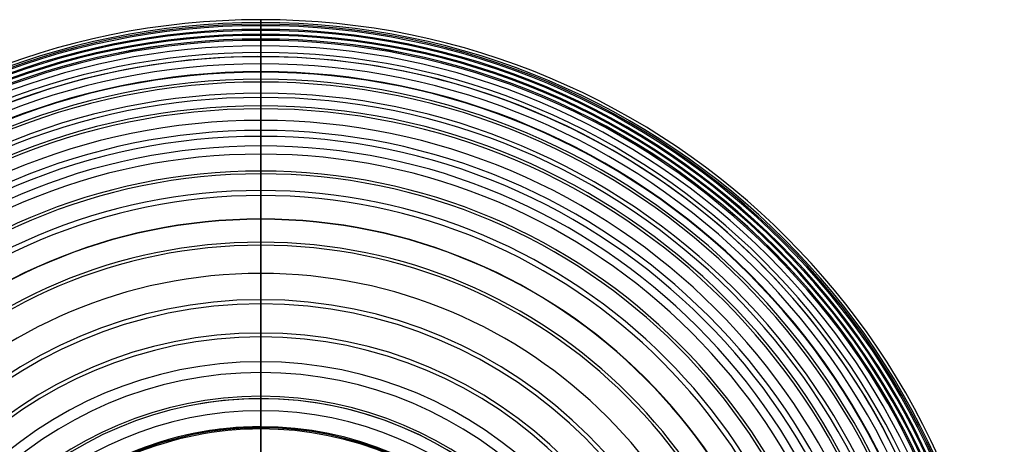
# Model space of a CAD drawing. Header units: millimetres. Extents: x -100 to 100, y 31 to 290.
# Tile 656 of 656: x -33 to 100, y 230 to 287. Entities that reach past the tile are written whole.
import ezdxf

# ---------------------------------------------------------------- set-up
doc = ezdxf.new("R2010")
doc.units = ezdxf.units.MM
doc.header["$MEASUREMENT"] = 0
doc.layers.add('Default', color=7, linetype='Continuous', true_color=0x000000)
doc.layers.add('Opal Glass Shade', color=7, linetype='Continuous', true_color=0x000000)

# ---------------------------------------------------------------- blocks, each defined once
blk = doc.blocks.new('5_5_2')
at = {"layer": 'Default', "extrusion": (-2.50739e-15, 1, 1.00295e-14)}
blk.add_arc((-1343.27, 0, 1453.83), 45.34, 180, 0, dxfattribs=at)
at = {"layer": 'Default', "extrusion": (0, 1, 0)}
for centre, radius, end in [((-1343.27, 0, 1453.83), 45.34, 0), ((-1343.27, 0, 1451.55), 49.45, 0), ((-1343.27, 0, 1450.24), 54.1, 0), ((-1343.27, 0, 1450.24), 49.11, 0), ((-1343.27, 0, 1450.89), 47.48, 0), ((-1343.27, 0, 1448.69), 52.64, 360), ((-1343.27, 0, 1447.51), 57.98, 0), ((-1343.27, 0, 1446.27), 57.45, 360), ((-1343.27, 0, 1443.63), 61.9, 0), ((-1343.27, 0, 1442.46), 66.02, 0), ((-1343.27, 0, 1440.8), 66.02, 360), ((-1343.27, 0, 1437.78), 69.82, 0), ((-1343.27, 0, 1436.41), 73.36, 0), ((-1343.27, 0, 1434.59), 73.32, 0), ((-1343.27, 0, 1433.49), 77.2, 0), ((-1343.27, 0, 1433.49), 77.2, 0), ((-1343.27, 0, 1431.24), 76.52, 0), ((-1343.27, 0, 1429.43), 79.83, 360), ((-1343.27, 0, 1427.75), 79.45, 0), ((-1343.27, 0, 1424.12), 82.11, 0), ((-1343.27, 0, 1421.67), 85.31, 0), ((-1343.27, 0, 1420.38), 84.51, 360), ((-1343.27, 0, 1416.53), 86.67, 0), ((-1343.27, 0, 1413.32), 89.76, 0), ((-1343.27, 0, 1412.6), 88.61, 0), ((-1343.27, 0, 1409.3), 92.21, 360), ((-1343.27, 0, 1408.58), 90.33, 0), ((-1343.27, 0, 1404.59), 93.23, 0), ((-1343.27, 0, 1404.5), 91.84, 0), ((-1343.27, 0, 1400.38), 93.16, 360), ((-1343.27, 0, 1400.4), 95.26, 318.9206), ((-1343.27, 0, 1395.66), 95.82, 360), ((-1343.27, 0, 1396.22), 94.29, 0), ((-1343.27, 0, 1392.04), 95.26, 0), ((-1343.27, 0, 1391.35), 97.46, 0), ((-1343.27, 0, 1391.35), 97.46, 360), ((-1343.27, 0, 1386.64), 97.64, 0), ((-1343.27, 0, 1383.68), 96.73, 0), ((-1343.27, 0, 1382.27), 98.95, 0), ((-1343.27, 0, 1377.62), 98.8, 360), ((-1343.27, 0, 1375.42), 97.65, 0), ((-1343.27, 0, 1368.64), 99.44, 0), ((-1343.27, 0, 1367.38), 98.14, 0), ((-1343.27, 0, 1364.18), 100.25, 360), ((-1343.27, 0, 1359.68), 99.63, 0), ((-1343.27, 0, 1359.68), 98.28, 0), ((-1343.27, 0, 1351.98), 98.14, 0), ((-1343.27, 0, 1350.72), 99.44, 0), ((-1343.27, 0, 1346.16), 99.85, 0), ((-1343.27, 0, 1343.94), 97.65, 0), ((-1343.27, 0, 1341.74), 98.8, 360), ((-1343.27, 0, 1337.1), 98.95, 0), ((-1343.27, 0, 1337.1), 98.95, 360), ((-1343.27, 0, 1335.69), 96.73, 0), ((-1343.27, 0, 1332.72), 97.64, 0), ((-1343.27, 0, 1328.01), 97.46, 0), ((-1343.27, 0, 1327.33), 95.26, 0), ((-1343.27, 0, 1323.71), 95.82, 0), ((-1343.27, 0, 1323.15), 94.29, 0), ((-1343.27, 0, 1318.97), 95.26, 0), ((-1343.27, 0, 1318.99), 93.16, 0), ((-1343.27, 0, 1314.77), 93.23, 0), ((-1343.27, 0, 1314.86), 91.84, 0), ((-1343.27, 0, 1310.78), 90.33, 0), ((-1343.27, 0, 1310.06), 92.21, 0), ((-1343.27, 0, 1310.06), 92.21, 0), ((-1343.27, 0, 1306.77), 88.61, 0), ((-1343.27, 0, 1306.04), 89.76, 0), ((-1343.27, 0, 1302.83), 86.67, 0), ((-1343.27, 0, 1298.98), 84.51, 360), ((-1343.27, 0, 1297.7), 85.31, 360), ((-1343.27, 0, 1295.24), 82.11, 360), ((-1343.27, 0, 1293.31), 83.22, 360), ((-1343.27, 0, 1291.62), 79.45, 0), ((-1343.27, 0, 1289.93), 79.83, 360), ((-1343.27, 0, 1288.12), 76.52, 0), ((-1343.27, 0, 1285.87), 77.2, 0), ((-1343.27, 0, 1284.77), 73.32, 0), ((-1343.27, 0, 1282.95), 73.36, 0), ((-1343.27, 0, 1281.58), 69.82, 0), ((-1343.27, 0, 1278.57), 66.02, 0), ((-1343.27, 0, 1276.9), 66.02, 0), ((-1343.27, 0, 1275.73), 61.9, 360), ((-1343.27, 0, 1273.7), 62.47, 0), ((-1343.27, 0, 1273.09), 57.45, 0), ((-1343.27, 0, 1271.85), 57.98, 360), ((-1343.27, 0, 1270.67), 52.64, 360), ((-1343.27, 0, 1268.47), 47.48, 360), ((-1343.27, 0, 1269.12), 49.11, 279.7764), ((-1343.27, 0, 1267.81), 49.45, 0)]:
    blk.add_arc(centre, radius, 180, end, dxfattribs=at)
at = {"layer": 'Default', "extrusion": (2.02328e-30, 1, 4.20246e-15)}
blk.add_arc((-1343.27, 0, 1450.24), 54.1, 180, 0, dxfattribs=at)
at = {"layer": 'Default', "extrusion": (7.40815e-14, 1, 4.6301e-15)}
blk.add_arc((-1343.27, 0, 1450.24), 49.11, 180, 360, dxfattribs=at)
at = {"layer": 'Default', "extrusion": (3.63977e-15, 1, -7.27954e-15)}
blk.add_arc((-1343.27, 0, 1445.66), 62.47, 180, 0, dxfattribs=at)
at = {"layer": 'Default', "extrusion": (-1.58239e-30, 1, 3.23742e-15)}
blk.add_arc((-1343.27, 0, 1440.07), 70.23, 180, 360, dxfattribs=at)
at = {"layer": 'Default', "extrusion": (6.88226e-30, 1, -1.47261e-14)}
blk.add_arc((-1343.27, 0, 1433.49), 77.2, 180, 360, dxfattribs=at)
at = {"layer": 'Default', "extrusion": (-2.73207e-15, 1, -1.63924e-14)}
blk.add_arc((-1343.27, 0, 1426.05), 83.22, 180, 0, dxfattribs=at)
at = {"layer": 'Default', "extrusion": (-3.86575e-15, 1, 5.15434e-15)}
blk.add_arc((-1343.27, 0, 1417.92), 88.23, 180, 0, dxfattribs=at)
at = {"layer": 'Default', "extrusion": (5.16375e-41, 1, -1.47944e-14)}
blk.add_arc((-1343.27, 0, 1409.3), 92.21, 180, 0, dxfattribs=at)
at = {"layer": 'Default', "extrusion": (-2.24734e-12, 1, 4.77396e-15)}
blk.add_arc((-1343.27, 0, 1400.4), 95.26, 180, 0, dxfattribs=at)
at = {"layer": 'Default', "extrusion": (3.08891e-42, 1, -6.9988e-15)}
blk.add_arc((-1343.27, 0, 1391.35), 97.46, 180, 0, dxfattribs=at)
at = {"layer": 'Default', "extrusion": (-3.61123e-59, 1, -2.51462e-43)}
blk.add_arc((-1343.27, 0, 1382.27), 98.95, 180, 0, dxfattribs=at)
at = {"layer": 'Default', "extrusion": (1.29131e-31, 1, -4.55431e-15)}
blk.add_arc((-1343.27, 0, 1373.21), 99.85, 180, 0, dxfattribs=at)
at = {"layer": 'Default', "extrusion": (2.26801e-15, 1, 9.07203e-15)}
blk.add_arc((-1343.27, 0, 1364.18), 100.25, 180, 0, dxfattribs=at)
at = {"layer": 'Default', "extrusion": (-1.134e-15, 1, -1.36081e-14)}
blk.add_arc((-1343.27, 0, 1355.18), 100.25, 180, 0, dxfattribs=at)
at = {"layer": 'Default', "extrusion": (7.37637e-30, 1, 9.10861e-15)}
blk.add_arc((-1343.27, 0, 1346.16), 99.85, 180, 0, dxfattribs=at)
at = {"layer": 'Default', "extrusion": (4.0593e-13, 1, 6.9988e-15)}
blk.add_arc((-1343.27, 0, 1328.01), 97.46, 180, 360, dxfattribs=at)
at = {"layer": 'Default', "extrusion": (-2.38698e-15, 1, 4.77396e-15)}
blk.add_arc((-1343.27, 0, 1318.97), 95.26, 180, 360, dxfattribs=at)
at = {"layer": 'Default', "extrusion": (-1.23287e-15, 1, -4.93148e-15)}
blk.add_arc((-1343.27, 0, 1310.06), 92.21, 180, 0, dxfattribs=at)
at = {"layer": 'Default', "extrusion": (-1.28775e-29, 1, -1.03087e-14)}
blk.add_arc((-1343.27, 0, 1301.44), 88.23, 180, 0, dxfattribs=at)
at = {"layer": 'Default', "extrusion": (-1.92747e-12, 1, -6.33971e-27)}
blk.add_arc((-1343.27, 0, 1293.31), 83.22, 180, 360, dxfattribs=at)
at = {"layer": 'Default', "extrusion": (-5.30033e-43, 1, 8.30754e-28)}
blk.add_arc((-1343.27, 0, 1285.87), 77.2, 180, 360, dxfattribs=at)
at = {"layer": 'Default', "extrusion": (1.7728e-43, 1, 2.13189e-28)}
blk.add_arc((-1343.27, 0, 1279.29), 70.23, 180, 0, dxfattribs=at)
at = {"layer": 'Default', "extrusion": (-8.27994e-31, 1, -3.63977e-15)}
blk.add_arc((-1343.27, 0, 1273.7), 62.47, 180, 0, dxfattribs=at)
at = {"layer": 'Default', "extrusion": (2.10123e-15, 1, 4.20246e-15)}
blk.add_arc((-1343.27, 0, 1269.12), 54.1, 180, 0, dxfattribs=at)
at = {"layer": 'Default', "extrusion": (1.78949e-12, 1, -8.77142e-27)}
blk.add_arc((-1343.27, 0, 1269.12), 49.11, 180, 0, dxfattribs=at)
at = {"layer": 'Default', "extrusion": (-2.08073e-10, 1, 2.21523e-10)}
blk.add_arc((-1343.27, 0, 1265.53), 45.34, 270, 0, dxfattribs=at)
at = {"layer": 'Default', "extrusion": (1.00628e-14, 1, 0)}
blk.add_arc((-1343.27, 0, 1265.52), 45.19, 270, 90, dxfattribs=at)
at = {"layer": 'Default', "extrusion": (9.04869e-09, 1, -9.06349e-09)}
blk.add_arc((-1343.27, 0, 1265.51), 45.04, 270, 360, dxfattribs=at)
at = {"layer": 'Default', "extrusion": (1, 0, 0)}
for start, end in [(3.1942, 3.5656), (3.5653, 3.9366)]:
    blk.add_arc((1242.4, -46.63, 1343.27), 23.17, start, end, dxfattribs=at)
at = {"layer": 'Default', "extrusion": (1.59831e-10, 1, 1.59585e-10)}
blk.add_arc((-1343.27, 0, 1265.53), 45.34, 180, 270, dxfattribs=at)
at = {"layer": 'Default', "extrusion": (-1.00628e-14, 1, 0)}
blk.add_arc((-1343.27, 0, 1265.52), 45.19, 90, 270, dxfattribs=at)
at = {"layer": 'Default', "extrusion": (-9.04785e-09, 1, -9.06767e-09)}
blk.add_arc((-1343.27, 0, 1265.51), 45.04, 180, 270, dxfattribs=at)
at = {"layer": 'Default'}
for points, knots in [([(1343.27, 1458.61), (1343.27, 1458.61, -2.7), (1343.27, 1458.5, -7.94), (1343.27, 1458, -15.59), (1343.27, 1457.18, -22.79), (1343.27, 1456.05, -29.56), (1343.27, 1454.63, -35.91), (1343.27, 1452.93, -41.86), (1343.27, 1451.4, -46.2), (1343.27, 1450.46, -48.57), (1343.27, 1450.24, -49.11)], [0, 0, 0, 0, 8.090073, 15.738925, 22.974904, 29.82682, 36.323947, 42.496496, 48.374972, 50.13003, 50.13003, 50.13003, 50.13003]), ([(1343.27, 1453.83, -45.34), (1343.27, 1453.92, -43.74), (1343.27, 1454.46, -40.6), (1343.27, 1455.75, -37.69), (1343.27, 1456.54, -36.35)], [0.20861, 0.20861, 0.20861, 0.20861, 5.022641, 9.686336, 9.686336, 9.686336, 9.686336]), ([(1343.27, 1450.24, -54.1), (1343.27, 1450.5, -52.51), (1343.27, 1451.36, -49.42), (1343.27, 1452.93, -46.62), (1343.27, 1453.83, -45.34)], [0.208536, 0.208536, 0.208536, 0.208536, 5.056723, 9.764523, 9.764523, 9.764523, 9.764523]), ([(1343.27, 1445.66, -62.47), (1343.27, 1446.11, -60.92), (1343.27, 1447.33, -57.93), (1343.27, 1449.19, -55.29), (1343.27, 1450.24, -54.1)], [0.208469, 0.208469, 0.208469, 0.208469, 5.069811, 9.819803, 9.819803, 9.819803, 9.819803]), ([(1343.27, 1450.24, -49.11), (1343.27, 1449.75, -50.3), (1343.27, 1448.52, -53.12), (1343.27, 1446.35, -57.42), (1343.27, 1443.71, -61.88), (1343.27, 1440.87, -66.02), (1343.27, 1437.85, -69.83), (1343.27, 1434.65, -73.33), (1343.27, 1431.29, -76.54), (1343.27, 1427.79, -79.47), (1343.27, 1424.16, -82.13), (1343.27, 1420.41, -84.54), (1343.27, 1416.56, -86.71), (1343.27, 1412.62, -88.64), (1343.27, 1408.6, -90.36), (1343.27, 1404.52, -91.87), (1343.27, 1400.39, -93.19), (1343.27, 1396.23, -94.32), (1343.27, 1390.68, -95.6), (1343.27, 1383.75, -96.8), (1343.27, 1375.51, -97.72), (1343.27, 1367.5, -98.19), (1343.27, 1359.68, -98.32), (1343.27, 1351.86, -98.19), (1343.27, 1343.85, -97.72), (1343.27, 1335.62, -96.8), (1343.27, 1328.68, -95.6), (1343.27, 1323.13, -94.32), (1343.27, 1318.97, -93.19), (1343.27, 1314.84, -91.87), (1343.27, 1310.76, -90.36), (1343.27, 1306.74, -88.64), (1343.27, 1302.8, -86.71), (1343.27, 1298.95, -84.54), (1343.27, 1295.2, -82.13), (1343.27, 1291.57, -79.47), (1343.27, 1288.07, -76.54), (1343.27, 1284.71, -73.33), (1343.27, 1281.52, -69.83), (1343.27, 1278.49, -66.02), (1343.27, 1275.65, -61.88), (1343.27, 1273.01, -57.42), (1343.27, 1270.85, -53.12), (1343.27, 1269.61, -50.3), (1343.27, 1269.12, -49.11)], [2.203503, 2.203503, 2.203503, 2.203503, 6.063852, 11.44498, 16.622365, 21.624867, 26.479785, 31.212666, 35.846652, 40.402157, 44.896953, 49.345868, 53.76017, 58.14819, 62.515681, 66.865721, 71.198557, 75.512324, 79.803326, 88.291929, 96.603728, 104.657489, 112.357715, 120.057934, 128.111695, 136.423501, 144.912096, 149.203106, 153.516853, 157.849707, 162.199741, 166.567235, 170.955253, 175.369556, 179.818471, 184.313268, 188.868772, 193.502759, 198.235639, 203.090557, 208.09306, 213.270443, 218.651572, 222.510544, 222.510544, 222.510544, 222.510544]), ([(1343.27, 1440.07, -70.23), (1343.27, 1440.71, -68.75), (1343.27, 1442.31, -65.93), (1343.27, 1444.48, -63.54), (1343.27, 1445.66, -62.47)], [0.208421, 0.208421, 0.208421, 0.208421, 5.06236, 9.850708, 9.850708, 9.850708, 9.850708]), ([(1343.27, 1433.49, -77.2), (1343.27, 1434.33, -75.83), (1343.27, 1436.28, -73.24), (1343.27, 1438.75, -71.14), (1343.27, 1440.07, -70.23)], [0.208398, 0.208398, 0.208398, 0.208398, 5.039199, 9.861294, 9.861294, 9.861294, 9.861294]), ([(1343.27, 1426.05, -83.22), (1343.27, 1427.05, -81.98), (1343.27, 1429.33, -79.68), (1343.27, 1432.05, -77.93), (1343.27, 1433.49, -77.2)], [0.208406, 0.208406, 0.208406, 0.208406, 5.006448, 9.855147, 9.855147, 9.855147, 9.855147]), ([(1343.27, 1417.92, -88.23), (1343.27, 1419.06, -87.13), (1343.27, 1421.6, -85.13), (1343.27, 1424.52, -83.76), (1343.27, 1426.05, -83.22)], [0.208442, 0.208442, 0.208442, 0.208442, 4.967942, 9.830576, 9.830576, 9.830576, 9.830576]), ([(1343.27, 1409.3, -92.21), (1343.27, 1410.54, -91.25), (1343.27, 1413.28, -89.57), (1343.27, 1416.34, -88.56), (1343.27, 1417.92, -88.23)], [0.208502, 0.208502, 0.208502, 0.208502, 4.92476, 9.782341, 9.782341, 9.782341, 9.782341]), ([(1343.27, 1400.4, -95.26), (1343.27, 1401.71, -94.43), (1343.27, 1404.58, -93.03), (1343.27, 1407.7, -92.37), (1343.27, 1409.3, -92.21)], [0.208576, 0.208576, 0.208576, 0.208576, 4.877944, 9.708285, 9.708285, 9.708285, 9.708285]), ([(1343.27, 1391.35, -97.46), (1343.27, 1392.71, -96.75), (1343.27, 1395.66, -95.61), (1343.27, 1398.8, -95.25), (1343.27, 1400.4, -95.26)], [0.208657, 0.208657, 0.208657, 0.208657, 4.830695, 9.613827, 9.613827, 9.613827, 9.613827]), ([(1343.27, 1382.27, -98.95), (1343.27, 1383.66, -98.34), (1343.27, 1386.65, -97.42), (1343.27, 1389.78, -97.32), (1343.27, 1391.35, -97.46)], [0.208739, 0.208739, 0.208739, 0.208739, 4.788716, 9.511626, 9.511626, 9.511626, 9.511626]), ([(1343.27, 1373.21, -99.85), (1343.27, 1374.62, -99.32), (1343.27, 1377.64, -98.59), (1343.27, 1380.74, -98.71), (1343.27, 1382.27, -98.95)], [0.208815, 0.208815, 0.208815, 0.208815, 4.759161, 9.4182, 9.4182, 9.4182, 9.4182]), ([(1343.27, 1364.18, -100.25), (1343.27, 1365.62, -99.79), (1343.27, 1368.65, -99.22), (1343.27, 1371.71, -99.51), (1343.27, 1373.21, -99.85)], [0.208879, 0.208879, 0.208879, 0.208879, 4.749705, 9.351017, 9.351017, 9.351017, 9.351017]), ([(1343.27, 1346.16, -99.85), (1343.27, 1347.65, -99.51), (1343.27, 1350.71, -99.22), (1343.27, 1353.74, -99.79), (1343.27, 1355.18, -100.25)], [0.208881, 0.208881, 0.208881, 0.208881, 4.810193, 9.351019, 9.351019, 9.351019, 9.351019]), ([(1343.27, 1337.1, -98.95), (1343.27, 1338.62, -98.71), (1343.27, 1341.72, -98.59), (1343.27, 1344.74, -99.32), (1343.27, 1346.16, -99.85)], [0.208817, 0.208817, 0.208817, 0.208817, 4.867857, 9.418203, 9.418203, 9.418203, 9.418203]), ([(1343.27, 1328.01, -97.46), (1343.27, 1329.58, -97.32), (1343.27, 1332.71, -97.42), (1343.27, 1335.7, -98.34), (1343.27, 1337.1, -98.95)], [0.208742, 0.208742, 0.208742, 0.208742, 4.931651, 9.511626, 9.511626, 9.511626, 9.511626]), ([(1343.27, 1318.97, -95.26), (1343.27, 1320.56, -95.25), (1343.27, 1323.7, -95.61), (1343.27, 1326.65, -96.75), (1343.27, 1328.01, -97.46)], [0.208661, 0.208661, 0.208661, 0.208661, 4.991793, 9.613833, 9.613833, 9.613833, 9.613833]), ([(1343.27, 1310.06, -92.21), (1343.27, 1311.66, -92.37), (1343.27, 1314.78, -93.03), (1343.27, 1317.65, -94.43), (1343.27, 1318.97, -95.26)], [0.208579, 0.208579, 0.208579, 0.208579, 5.038919, 9.708286, 9.708286, 9.708286, 9.708286]), ([(1343.27, 1301.44, -88.23), (1343.27, 1303.02, -88.56), (1343.27, 1306.08, -89.57), (1343.27, 1308.82, -91.25), (1343.27, 1310.06, -92.21)], [0.208504, 0.208504, 0.208504, 0.208504, 5.066085, 9.782339, 9.782339, 9.782339, 9.782339]), ([(1343.27, 1293.31, -83.22), (1343.27, 1294.84, -83.76), (1343.27, 1297.76, -85.13), (1343.27, 1300.3, -87.13), (1343.27, 1301.44, -88.23)], [0.208443, 0.208443, 0.208443, 0.208443, 5.07108, 9.83058, 9.83058, 9.83058, 9.83058]), ([(1343.27, 1285.87, -77.2), (1343.27, 1287.31, -77.93), (1343.27, 1290.03, -79.68), (1343.27, 1292.31, -81.98), (1343.27, 1293.31, -83.22)], [0.208406, 0.208406, 0.208406, 0.208406, 5.057106, 9.855145, 9.855145, 9.855145, 9.855145]), ([(1343.27, 1279.29, -70.23), (1343.27, 1280.61, -71.14), (1343.27, 1283.08, -73.24), (1343.27, 1285.03, -75.83), (1343.27, 1285.87, -77.2)], [0.208398, 0.208398, 0.208398, 0.208398, 5.030494, 9.86129, 9.86129, 9.86129, 9.86129]), ([(1343.27, 1273.7, -62.47), (1343.27, 1274.88, -63.54), (1343.27, 1277.06, -65.93), (1343.27, 1278.65, -68.75), (1343.27, 1279.29, -70.23)], [0.20842, 0.20842, 0.20842, 0.20842, 4.996768, 9.850707, 9.850707, 9.850707, 9.850707]), ([(1343.27, 1269.12, -54.1), (1343.27, 1270.17, -55.29), (1343.27, 1272.03, -57.93), (1343.27, 1273.25, -60.92), (1343.27, 1273.7, -62.47)], [0.208467, 0.208467, 0.208467, 0.208467, 4.958459, 9.819801, 9.819801, 9.819801, 9.819801]), ([(1343.27, 1269.12, -49.11), (1343.27, 1268.9, -48.57), (1343.27, 1267.96, -46.2), (1343.27, 1266.49, -42.02), (1343.27, 1265.42, -38.32), (1343.27, 1264.95, -36.5)], [0.415291, 0.415291, 0.415291, 0.415291, 2.171762, 8.050362, 13.709245, 13.709245, 13.709245, 13.709245]), ([(1343.27, 1265.53, -45.34), (1343.27, 1266.44, -46.62), (1343.27, 1268, -49.42), (1343.27, 1268.86, -52.51), (1343.27, 1269.12, -54.1)], [0.208533, 0.208533, 0.208533, 0.208533, 4.916323, 9.764502, 9.764502, 9.764502, 9.764502]), ([(1343.27, 1264.2, -39.17), (1343.27, 1264.38, -39.64), (1343.27, 1265.05, -41.55), (1343.27, 1265.43, -43.54), (1343.27, 1265.51, -45.04)], [0.208128, 0.208128, 0.208128, 0.208128, 1.731021, 6.247899, 6.247899, 6.247899, 6.247899])]:
    blk.add_open_spline(points, degree=3, knots=knots, dxfattribs=at)
blk.add_open_spline([(1343.27, 1355.18, -100.25), (1343.27, 1356.64, -99.85), (1343.27, 1359.68, -99.41), (1343.27, 1362.72, -99.85), (1343.27, 1364.18, -100.25)], degree=3, dxfattribs=at)

msp = doc.modelspace()

# ---------------------------------------------------------------- block references
at = {"layer": 'Opal Glass Shade', "extrusion": (0, -1, 0)}
msp.add_blockref('5_5_2', (-1343.27, -1072.25, -186.75), dxfattribs=at)

doc.saveas('drawing.dxf')
